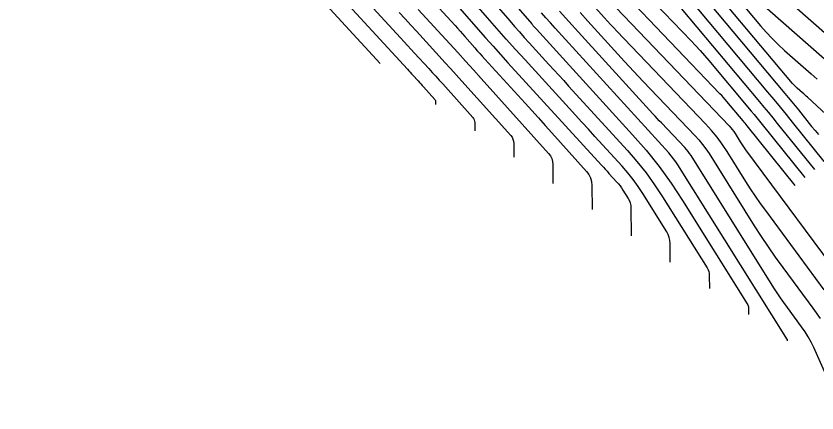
# Model space of a CAD drawing. Extents: x 1354696 to 1366163, y 660729 to 670380.
# Drawn here: x 1361389.6 to 1361563.7, y 664196.1 to 664282.3 of the extents above; entities that cross this region are included whole.
import ezdxf

# ---------------------------------------------------------------- set-up
doc = ezdxf.new("R2010")
doc.units = 0
doc.layers.add('R_Contours', color=7, linetype='Continuous')

msp = doc.modelspace()

# ---------------------------------------------------------------- linework, layer by layer
at = {"layer": 'R_Contours'}
for points in [[(1361386.16, 664351.72), (1361393.44, 664345.35), (1361395.03, 664343.99), (1361396.65, 664342.67), (1361398.3, 664341.38), (1361399.98, 664340.14), (1361415.87, 664328.63), (1361417.16, 664327.65), (1361418.39, 664326.61), (1361419.56, 664325.5), (1361420.68, 664324.33), (1361425.04, 664319.54), (1361426.13, 664318.34), (1361427.23, 664317.14), (1361428.32, 664315.95), (1361429.42, 664314.75), (1361468.76, 664272)], [(1361435.46, 664313.38), (1361474.7, 664270.74), (1361475, 664270.42), (1361475.29, 664270.1), (1361475.58, 664269.78), (1361475.87, 664269.47), (1361477.04, 664268.2), (1361477.33, 664267.88), (1361477.62, 664267.56), (1361477.91, 664267.24), (1361478.19, 664266.92), (1361480.68, 664264.15), (1361480.75, 664264.06), (1361480.8, 664263.97), (1361480.83, 664263.86), (1361480.84, 664263.75), (1361480.84, 664263.05)], [(1361440.94, 664312.62), (1361473.2, 664277.56), (1361473.97, 664276.73), (1361474.74, 664275.9), (1361475.5, 664275.06), (1361476.27, 664274.23), (1361479.33, 664270.89), (1361480.1, 664270.05), (1361480.86, 664269.22), (1361481.62, 664268.38), (1361482.38, 664267.54), (1361488.92, 664260.26), (1361489.1, 664260.02), (1361489.22, 664259.76), (1361489.3, 664259.49), (1361489.33, 664259.19), (1361489.34, 664257.35)], [(1361473.2, 664308.52), (1361496.94, 664281.23), (1361497.98, 664280.03), (1361499.04, 664278.84), (1361500.1, 664277.66), (1361501.17, 664276.48), (1361505.46, 664271.79), (1361506.53, 664270.62), (1361507.61, 664269.45), (1361508.68, 664268.27), (1361509.75, 664267.1), (1361522.51, 664253.1), (1361524.6, 664250.7), (1361526.57, 664248.22), (1361528.43, 664245.66), (1361530.18, 664243), (1361539.82, 664227.61), (1361540.04, 664227.21), (1361540.19, 664226.79), (1361540.28, 664226.36), (1361540.32, 664225.91), (1361540.33, 664223.15)], [(1361477.09, 664308.91), (1361501.73, 664280.57), (1361501.81, 664280.48), (1361501.89, 664280.39), (1361501.98, 664280.3), (1361502.06, 664280.2), (1361502.39, 664279.84), (1361502.48, 664279.75), (1361502.56, 664279.66), (1361502.64, 664279.57), (1361502.73, 664279.48), (1361523.64, 664256.53), (1361526.59, 664253.14), (1361529.39, 664249.64), (1361532.02, 664246.01), (1361534.48, 664242.25), (1361548.56, 664219.78), (1361548.68, 664219.57), (1361548.76, 664219.36), (1361548.81, 664219.13), (1361548.82, 664218.89), (1361548.83, 664217.45)], [(1361531.83, 664228.85), (1361531.81, 664232.92), (1361531.76, 664233.59), (1361531.63, 664234.23), (1361531.4, 664234.85), (1361531.08, 664235.44), (1361525.87, 664243.75), (1361524.85, 664245.31), (1361523.76, 664246.81), (1361522.6, 664248.26), (1361521.38, 664249.66), (1361515.46, 664256.16), (1361514.06, 664257.7), (1361512.65, 664259.24), (1361511.25, 664260.78), (1361509.84, 664262.31), (1361500.28, 664272.76), (1361498.22, 664275.02), (1361496.18, 664277.29), (1361494.16, 664279.58), (1361492.14, 664281.88), (1361475.76, 664300.72)], [(1361573.06, 664271.95), (1361544.09, 664297.43)], [(1361572.66, 664254.5), (1361561.65, 664264.65), (1361561.38, 664264.9), (1361561.11, 664265.15), (1361560.83, 664265.39), (1361560.56, 664265.64), (1361559.45, 664266.61), (1361559.18, 664266.86), (1361558.92, 664267.11), (1361558.67, 664267.38), (1361558.42, 664267.66), (1361535.89, 664294.54)], [(1361538.48, 664295.64), (1361551.44, 664280.18), (1361552.67, 664278.77), (1361553.95, 664277.4), (1361555.28, 664276.09), (1361556.66, 664274.83), (1361562.47, 664269.72), (1361563.79, 664268.56)], [(1361529.32, 664294), (1361553, 664265.75), (1361554.35, 664264.14), (1361555.69, 664262.52), (1361557.02, 664260.89), (1361558.34, 664259.25), (1361565.24, 664250.7)], [(1361532.6, 664294.27), (1361556.75, 664265.47), (1361557.48, 664264.59), (1361558.22, 664263.7), (1361558.95, 664262.81), (1361559.67, 664261.91), (1361562.56, 664258.33), (1361563.3, 664257.45), (1361564.07, 664256.59)], [(1361476.36, 664289.72), (1361485.06, 664280.24), (1361485.6, 664279.64), (1361486.15, 664279.04), (1361486.69, 664278.43), (1361487.22, 664277.82), (1361489.35, 664275.37), (1361489.88, 664274.76), (1361490.42, 664274.15), (1361490.96, 664273.55), (1361491.51, 664272.95), (1361500.28, 664263.36), (1361501.74, 664261.76), (1361503.2, 664260.16), (1361504.66, 664258.55), (1361506.11, 664256.94), (1361513.62, 664248.57), (1361514.14, 664247.89), (1361514.51, 664247.16), (1361514.73, 664246.36), (1361514.81, 664245.51), (1361514.84, 664240.25)], [(1361524.67, 664289.17), (1361536.36, 664276.93), (1361537.35, 664275.88), (1361538.33, 664274.8), (1361539.28, 664273.72), (1361540.22, 664272.62), (1361549.44, 664261.62), (1361550.04, 664260.9), (1361550.65, 664260.17), (1361551.24, 664259.44), (1361551.84, 664258.71), (1361561.07, 664247.25)], [(1361482.54, 664288.06), (1361490.11, 664279.36), (1361491.7, 664277.54), (1361493.31, 664275.73), (1361494.92, 664273.93), (1361496.55, 664272.14), (1361516.88, 664249.93), (1361517.29, 664249.48), (1361517.7, 664249.03), (1361518.11, 664248.58), (1361518.52, 664248.13), (1361520.25, 664246.23), (1361520.61, 664245.82), (1361520.95, 664245.4), (1361521.26, 664244.96), (1361521.56, 664244.5), (1361522.72, 664242.66), (1361522.97, 664242.19), (1361523.15, 664241.7), (1361523.26, 664241.18), (1361523.3, 664240.65), (1361523.33, 664234.55)], [(1361516.83, 664287.52), (1361544.62, 664258.43), (1361544.98, 664258.04), (1361545.31, 664257.64), (1361545.62, 664257.22), (1361545.91, 664256.78), (1361547.02, 664255), (1361547.3, 664254.56), (1361547.59, 664254.13), (1361547.89, 664253.7), (1361548.2, 664253.27), (1361570.55, 664223.11)], [(1361558.99, 664245.53), (1361548.58, 664258.43), (1361548.35, 664258.72), (1361548.12, 664259), (1361547.89, 664259.27), (1361547.66, 664259.55), (1361544.12, 664263.77), (1361543.76, 664264.2), (1361543.4, 664264.61), (1361543.02, 664265.03), (1361542.64, 664265.43), (1361520.99, 664288.09)], [(1361567.77, 664270.84), (1361550.48, 664286.04)], [(1361565.3, 664222.86), (1361552.58, 664240.03), (1361551.45, 664241.58), (1361550.36, 664243.15), (1361549.29, 664244.74), (1361548.26, 664246.35), (1361544.19, 664252.85), (1361543.13, 664254.44), (1361542, 664255.97), (1361540.79, 664257.44), (1361539.51, 664258.86), (1361520.25, 664279.02), (1361519.56, 664279.74), (1361518.88, 664280.46), (1361518.21, 664281.19), (1361517.54, 664281.92), (1361514.86, 664284.86)], [(1361534.23, 664283.96), (1361551.22, 664263.69), (1361552.2, 664262.52), (1361553.17, 664261.34), (1361554.13, 664260.16), (1361555.09, 664258.98), (1361563.16, 664248.98)], [(1361472.95, 664283.04), (1361474.19, 664281.69), (1361475.43, 664280.34), (1361476.67, 664278.99), (1361481.63, 664273.58), (1361482.87, 664272.23), (1361484.1, 664270.87), (1361485.34, 664269.51), (1361486.56, 664268.15), (1361497.15, 664256.36), (1361497.44, 664255.98), (1361497.65, 664255.56), (1361497.78, 664255.11), (1361497.82, 664254.63), (1361497.84, 664251.65)], [(1361477.07, 664283.75), (1361483.93, 664276.27), (1361485.64, 664274.4), (1361487.35, 664272.53), (1361489.05, 664270.65), (1361490.75, 664268.76), (1361505.39, 664252.47), (1361505.79, 664251.94), (1361506.08, 664251.36), (1361506.25, 664250.74), (1361506.32, 664250.07), (1361506.34, 664245.95)], [(1361557.33, 664211.75), (1361557.33, 664211.88), (1361557.33, 664211.9), (1361557.32, 664211.92), (1361557.32, 664211.94), (1361557.31, 664211.96), (1361533.5, 664249.95), (1361533.04, 664250.65), (1361532.55, 664251.32), (1361532.04, 664251.97), (1361531.49, 664252.6), (1361506.79, 664279.69), (1361505.8, 664280.79), (1361504.81, 664281.89), (1361503.83, 664283)], [(1361569.37, 664196.09), (1361563.01, 664210.33), (1361562.44, 664211.5), (1361561.82, 664212.64), (1361561.13, 664213.74), (1361560.39, 664214.8), (1361557.28, 664218.99), (1361556.52, 664220.05), (1361555.77, 664221.12), (1361555.05, 664222.2), (1361554.34, 664223.3), (1361536.35, 664251.98), (1361536.04, 664252.45), (1361535.71, 664252.89), (1361535.36, 664253.32), (1361534.99, 664253.74), (1361529.9, 664259.07), (1361529.43, 664259.55), (1361528.98, 664260.04), (1361528.52, 664260.53), (1361528.07, 664261.03), (1361511.88, 664278.78), (1361509.8, 664281.08), (1361507.73, 664283.39)], [(1361512.28, 664283.03), (1361513.94, 664281.2), (1361521.92, 664272.44), (1361522.93, 664271.35), (1361523.93, 664270.26), (1361524.95, 664269.18), (1361525.97, 664268.1), (1361537.25, 664256.3), (1361538.08, 664255.38), (1361538.86, 664254.43), (1361539.59, 664253.44), (1361540.27, 664252.41), (1361550.09, 664236.76), (1361551.57, 664234.44), (1361553.1, 664232.16), (1361554.67, 664229.9), (1361556.29, 664227.67), (1361562.84, 664218.83), (1361564.42, 664216.58)]]:
    msp.add_lwpolyline(points, dxfattribs=at)

doc.saveas('drawing.dxf')
